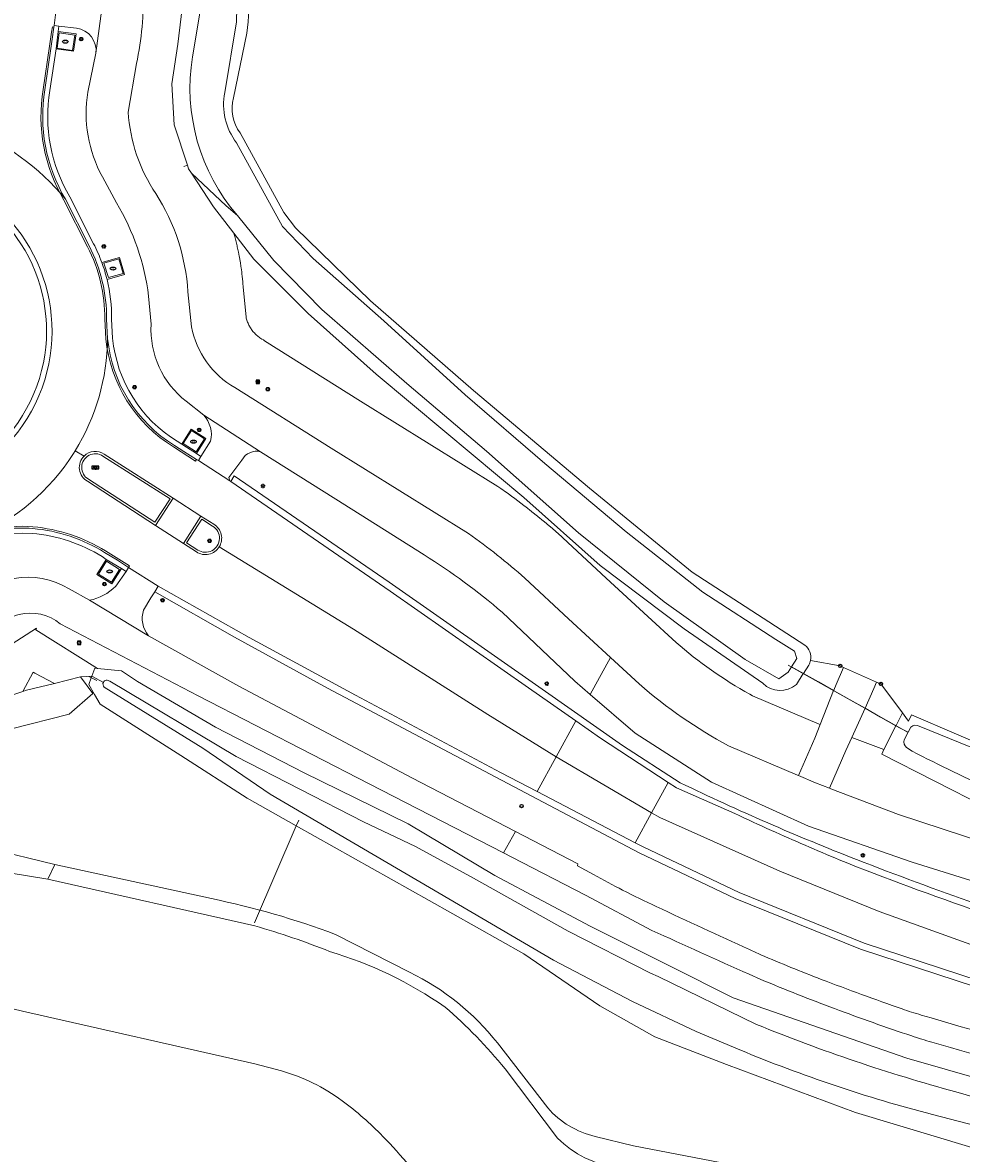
# Model space of a CAD drawing. Header units: metres. Extents: x 149984 to 156489, y 469398 to 478068.
# Tile 686 of 854: x 155307 to 155392, y 471343 to 471445. Entities that reach past the tile are written whole.
import ezdxf
from ezdxf.enums import TextEntityAlignment as Align

# ---------------------------------------------------------------- set-up
doc = ezdxf.new("R2010")
doc.units = ezdxf.units.M
doc.header["$LTSCALE"] = 0.75
for name, color, linetype, lineweight in [('B-WE-GR-GRAS-GV', 252, 'Continuous', 13), ('B-WE-GR-GROENVOORZIENING-GV', 252, 'Continuous', 18), ('B-WE-IE-MEUBILAIR-S', 252, 'Continuous', 25), ('B-WE-IE-MEUBILAIR_WEGMEUBILAIR-GV', 252, 'Continuous', 18), ('B-WE-KW-KUNSTWERK_DUIKER-G', 6, 'Continuous', 18), ('B-WE-OG-TERREIN_BEGROEID-GV', 252, 'Continuous', 18), ('B-WE-OG-TERREIN_ERF-GV', 252, 'Continuous', 18), ('B-WE-OG-TERREIN_OEVER-GV', 252, 'Continuous', 18), ('B-WE-OG-WATER-GV', 252, 'Continuous', 18), ('B-WE-OG-WATER_KANAAL-GV', 252, 'Continuous', 18), ('B-WE-RI-HWA_GOOT_LIJNGOOT-G', 252, 'Continuous', 18), ('B-WE-VH-GESLOTENVERHARDING-GV', 252, 'Continuous', 18), ('B-WE-VH-HALFVERHARDING-GV', 252, 'Continuous', 18), ('B-WE-VH-OPENVERHARDING-GV', 252, 'Continuous', 18)]:
    doc.layers.add(name, color=color, linetype=linetype, lineweight=lineweight)
doc.styles.add('NLCS-ISO', font='NLCS-ISO.ttf')

# ---------------------------------------------------------------- blocks, each defined once
blk = doc.blocks.new('SIE-MEUBILAIR_BORD_INFORMATIE-SO')
h = blk.add_hatch(color=256)
h.dxf.hatch_style = 1
h.paths.add_polyline_path([(0.13, 0.2), (-0.33, 0.2), (-0.33, 0.08), (-0.13, 0.08), (-0.13, -0.65), (0.13, -0.65)])
h = blk.add_hatch(color=256)
h.dxf.hatch_style = 1
edge = h.paths.add_edge_path()
edge.add_arc((0, 0.5), 0.149, 0, 360)
for points in [[(-0.75, -0.75), (0.75, -0.75), (0.75, 0.75), (-0.75, 0.75)], [(0.13, 0.2), (-0.33, 0.2), (-0.33, 0.08), (-0.13, 0.08), (-0.13, -0.65), (0.13, -0.65)]]:
    blk.add_lwpolyline(points, close=True)
blk.add_circle((0, 0.5), 0.149)
blk = doc.blocks.new('SIE-MEUBILAIR_BORD_VERKEER-SO')
blk.add_lwpolyline([(-0.5625, -0.5625), (0.5625, -0.5625), (0.5625, 0.5625), (-0.5625, 0.5625)], close=True)
at = {"style": 'NLCS-ISO'}
blk.add_text('vb', height=0.75, dxfattribs=at).set_placement((0, 0), align=Align.MIDDLE_CENTER)
blk = doc.blocks.new('SIE-MEUBILAIR_BORD_STRAATNAAM-SO')
blk.add_lwpolyline([(-1.62, -0.62), (1.62, -0.62), (1.62, 0.62), (-1.62, 0.62)], close=True)
at = {"style": 'NLCS-ISO'}
blk.add_text('straat', height=0.75, dxfattribs=at).set_placement((0, 0.08), align=Align.MIDDLE_CENTER)
blk = doc.blocks.new('SIE-MEUBILAIR_BORD_WEGWIJZER-SO')
blk.add_lwpolyline([(-0.75, -0.75), (0.75, -0.75), (0.75, 0.75), (-0.75, 0.75)], close=True)
at = {"style": 'NLCS-ISO'}
blk.add_text('ww', height=0.75, dxfattribs=at).set_placement((0, 0.125), align=Align.MIDDLE_CENTER)
blk = doc.blocks.new('SIE-MEUBILAIR_PAAL_LICHTMAST-SO')
for points in [[(-0.62, 0), (-1, 0)], [(-0.71, 0.71), (-0.44, 0.44)], [(0, 1), (0, 0.62)], [(0.44, 0.44), (0.71, 0.71)], [(1, 0), (0.62, 0)], [(-0.71, -0.71), (-0.44, -0.44)], [(0, -0.62), (0, -1)], [(0.44, -0.44), (0.71, -0.71)]]:
    blk.add_lwpolyline(points)
blk.add_circle((0, 0), 0.5)
blk = doc.blocks.new('SIE-MEUBILAIR_PAAL_HECTOMETER-SO')
blk.add_circle((0, 0), 0.75)
at = {"style": 'NLCS-ISO'}
blk.add_text('hm', height=0.75, dxfattribs=at).set_placement((0.16, 0.07), align=Align.MIDDLE_CENTER)
blk = doc.blocks.new('SIE-MEUBILAIR_PAAL_VERKEERSBORD-SO')
blk.add_circle((0, 0), 0.75)
at = {"style": 'NLCS-ISO'}
blk.add_text('vb', height=0.75, dxfattribs=at).set_placement((0, 0.07), align=Align.MIDDLE_CENTER)
blk = doc.blocks.new('SIE-MEUBILAIR_PAAL-SO')
blk.add_circle((0, 0), 0.75)
blk = doc.blocks.new('SIE-MEUBILAIR_PUT_KOLK-SO')
blk.add_ellipse((0, 0), major_axis=(1.25, 0), ratio=0.54)
at = {"style": 'NLCS-ISO'}
blk.add_text('klk', height=0.75, dxfattribs=at).set_placement((0.03, 0), align=Align.MIDDLE_CENTER)

msp = doc.modelspace()

# ---------------------------------------------------------------- linework, layer by layer
at = {"layer": 'B-WE-GR-GRAS-GV'}
for points in [[(155326.779, 471452.013, -0.0884417), (155327.221, 471443.734)], [(155326.003, 471437.911, 0.2341022), (155326.613, 471434.749)], [(155377.509, 471388.579, -0.2921538), (155378.036, 471387.194)]]:
    msp.add_lwpolyline(points, format="xyb", dxfattribs=at)
at = {"layer": 'B-WE-GR-GRAS-GV', "flags": 128}
for points in [[(155327.221, 471443.734), (155326.003, 471437.911)], [(155326.613, 471434.749), (155330.54, 471427.586), (155331.587, 471426.181), (155338.346, 471419.604), (155347.658, 471411.522), (155358.104, 471402.73), (155367.362, 471395.154), (155377.509, 471388.579)], [(155378.036, 471387.194), (155380.717, 471386.702), (155381.016, 471386.569), (155383.997, 471385.246), (155384.385, 471385.074), (155386.331, 471382.46), (155386.639, 471382.046), (155386.883, 471381.718), (155387.136, 471382.279), (155395.271, 471378.808), (155403.842, 471375.46), (155412.446, 471373.046), (155422.56, 471371.167), (155441.331, 471367.722), (155442.404, 471367.615), (155461.336, 471364.328), (155477.479, 471361.291), (155477.95, 471361.202), (155478.134, 471362.356), (155481.652, 471361.63), (155481.969, 471361.593), (155485.093, 471360.971)]]:
    msp.add_lwpolyline(points, dxfattribs=at)
at = {"layer": 'B-WE-GR-GROENVOORZIENING-GV'}
for points in [[(155317.818, 471447.651, -0.0668337), (155317.256, 471440.997)], [(155313.605, 471441.93, 0.4070457), (155311.853, 471444.185)], [(155309.004, 471438.643, 0.1783337), (155310.859, 471428.767)], [(155314.188, 471430.781, -0.1672736), (155312.872, 471438.433)], [(155316.512, 471436.623, 0.1330641), (155319.002, 471429.274)], [(155319.002, 471429.274, -0.1275619), (155321.894, 471420.431)], [(155318.353, 471420.036, 0.1039275), (155315.45, 471428.453)], [(155312.984, 471424.555, -0.1231213), (155314.556, 471417.959)], [(155321.74, 471410.55, -0.245809), (155318.572, 471417.499)], [(155322.209, 471417.268, 0.2169267), (155326.139, 471411.784)], [(155314.658, 471416.208, 0.236804), (155320.689, 471406.576)], [(155323.945, 471406.965, 0.2443823), (155323.33, 471409.293)], [(155328.449, 471406.008, 0.343156), (155326.756, 471405.253)], [(155307.906, 471399.084, 0.1189445), (155302.702, 471398.293)], [(155314.383, 471396.926, 0.1173283), (155307.906, 471399.084)], [(155347.191, 471398.637, -0.0263044), (155352.285, 471394.607)], [(155350.242, 471391.535, 0.0378248), (155343.198, 471396.701)], [(155301.853, 471392.019, -0.3744828), (155311.197, 471393.64)], [(155313.019, 471392.614, 0.1483423), (155315.386, 471393.873)], [(155317.896, 471391.736, 0.2543857), (155318.334, 471389.417)], [(155310.39, 471390.488, 0.4976418), (155303.745, 471388.877)], [(155378.036, 471387.194, -0.0819636), (155377.878, 471386.78)], [(155362.595, 471385.073, 0.0564334), (155370.633, 471379.499)], [(155376.759, 471385.015, -0.3941834), (155373.735, 471385.131)], [(155366.294, 471376.162, 0.019412), (155382.197, 471369.242)], [(155382.197, 471369.242, 0.0093476), (155392.992, 471365.257)], [(155358.478, 471367.881, 0.0080027), (155361.097, 471366.483)], [(155361.097, 471366.483, 0.0094856), (155364.128, 471365.003)], [(155364.128, 471365.003, 0.0006793), (155372.526, 471361.119)], [(155372.489, 471358.898, -0.0006544), (155363.727, 471362.854)], [(155372.526, 471361.119, 0.0050687), (155373.569, 471360.654)], [(155373.569, 471360.654, 0.0105548), (155378.995, 471358.443)], [(155380.21, 471355.802, -0.0094369), (155373.568, 471358.431)], [(155378.995, 471358.443, 0.0078473), (155386.307, 471355.772)], [(155387.164, 471353.34, -0.0091735), (155380.21, 471355.802)], [(155386.307, 471355.772, 0.0118863), (155388.004, 471355.228)], [(155388.004, 471355.228, 0.0013897), (155402.432, 471351.036)], [(155388.972, 471352.777, -0.010522), (155387.164, 471353.34)], [(155402.358, 471348.947, -0.0013615), (155388.972, 471352.777)]]:
    msp.add_lwpolyline(points, format="xyb", dxfattribs=at)
at = {"layer": 'B-WE-GR-GROENVOORZIENING-GV', "flags": 128}
for points in [[(155370.633, 471379.499), (155376.853, 471376.856), (155376.944, 471376.818), (155378.426, 471380.179), (155378.912, 471381.414), (155378.886, 471381.425), (155378.802, 471381.46), (155372.815, 471384.004), (155372.554, 471384.146), (155372.107, 471384.399), (155371.67, 471384.652), (155371.231, 471384.916), (155370.799, 471385.183), (155370.359, 471385.462), (155369.943, 471385.735), (155369.515, 471386.024), (155369.095, 471386.315), (155368.681, 471386.61), (155368.272, 471386.91), (155367.86, 471387.221), (155367.459, 471387.531), (155367.065, 471387.846), (155366.661, 471388.176), (155366.274, 471388.502), (155365.922, 471388.806), (155363.37, 471391.146), (155359.6, 471394.603), (155355.704, 471398.255), (155355.569, 471398.377), (155355.079, 471398.804), (155355.04, 471398.837), (155354.545, 471399.259), (155354.509, 471399.29), (155354.005, 471399.71), (155353.965, 471399.744), (155353.462, 471400.155), (155353.421, 471400.187), (155352.914, 471400.593), (155352.872, 471400.626), (155352.361, 471401.027), (155352.319, 471401.059), (155351.803, 471401.454), (155351.761, 471401.486), (155351.241, 471401.876), (155351.199, 471401.907), (155350.675, 471402.291), (155350.632, 471402.321), (155350.104, 471402.7), (155349.828, 471402.885), (155337.445, 471410.572), (155328.803, 471416.014), (155328.697, 471416.079), (155328.55, 471416.167), (155328.465, 471416.221), (155328.391, 471416.272), (155328.311, 471416.33), (155328.236, 471416.388), (155328.159, 471416.451), (155328.091, 471416.511), (155328.019, 471416.578), (155327.951, 471416.645), (155327.885, 471416.716), (155327.821, 471416.787), (155327.761, 471416.859), (155327.699, 471416.937), (155327.643, 471417.013), (155327.589, 471417.091), (155327.536, 471417.172), (155327.488, 471417.251), (155327.44, 471417.337), (155327.394, 471417.423), (155327.353, 471417.508), (155327.314, 471417.595), (155327.277, 471417.684), (155327.242, 471417.775), (155327.212, 471417.862), (155327.183, 471417.955), (155327.151, 471418.048), (155327.136, 471418.14), (155326.876, 471420.858), (155326.853, 471421.168), (155326.845, 471421.271), (155326.81, 471421.645), (155326.8, 471421.744), (155326.757, 471422.118), (155326.745, 471422.22), (155326.694, 471422.593), (155326.68, 471422.692), (155326.623, 471423.064), (155326.606, 471423.164), (155326.541, 471423.536), (155326.522, 471423.636), (155326.449, 471424.005), (155326.429, 471424.103), (155326.349, 471424.471), (155326.326, 471424.569), (155326.239, 471424.935), (155326.214, 471425.035), (155326.119, 471425.399), (155326.093, 471425.496), (155326.031, 471425.714), (155324.211, 471428.086), (155322.223, 471431.12), (155321.962, 471431.519), (155321.861, 471431.824), (155320.641, 471435.484), (155320.432, 471439.167), (155320.978, 471442.75), (155321.495, 471447.004)], [(155311.853, 471444.185), (155310.268, 471444.376), (155310.264, 471444.376), (155309.835, 471444.418), (155309.813, 471444.29), (155309.662, 471443.209), (155309.573, 471442.553), (155309.004, 471438.643)], [(155312.872, 471438.433), (155313.605, 471441.93)], [(155317.256, 471440.997), (155316.512, 471436.623)], [(155315.45, 471428.453), (155314.188, 471430.781)], [(155310.859, 471428.767), (155312.984, 471424.555)], [(155373.735, 471385.131), (155366.644, 471390.032), (155359.064, 471395.754), (155352.178, 471401.885), (155345.069, 471407.829), (155338.855, 471413.01), (155332.733, 471418.46), (155327.826, 471423.374), (155326.031, 471425.714), (155326.093, 471425.496), (155326.119, 471425.399), (155326.214, 471425.035), (155326.239, 471424.935), (155326.326, 471424.569), (155326.349, 471424.471), (155326.429, 471424.103), (155326.449, 471424.005), (155326.522, 471423.636), (155326.541, 471423.536), (155326.606, 471423.164), (155326.623, 471423.064), (155326.68, 471422.692), (155326.694, 471422.593), (155326.745, 471422.22), (155326.757, 471422.118), (155326.8, 471421.744), (155326.81, 471421.645), (155326.845, 471421.271), (155326.853, 471421.168), (155326.876, 471420.858), (155327.136, 471418.14), (155327.151, 471418.048), (155327.183, 471417.955), (155327.212, 471417.862), (155327.242, 471417.775), (155327.277, 471417.684), (155327.314, 471417.595), (155327.353, 471417.508), (155327.394, 471417.423), (155327.44, 471417.337), (155327.488, 471417.251), (155327.536, 471417.172), (155327.589, 471417.091), (155327.643, 471417.013), (155327.699, 471416.937), (155327.761, 471416.859), (155327.821, 471416.787), (155327.885, 471416.716), (155327.951, 471416.645), (155328.019, 471416.578), (155328.091, 471416.511), (155328.159, 471416.451), (155328.236, 471416.388), (155328.311, 471416.33), (155328.391, 471416.272), (155328.465, 471416.221), (155328.55, 471416.167), (155328.697, 471416.079), (155328.803, 471416.014), (155337.445, 471410.572), (155349.828, 471402.885), (155350.104, 471402.7), (155350.632, 471402.321), (155350.675, 471402.291), (155351.199, 471401.907), (155351.241, 471401.876), (155351.761, 471401.486), (155351.803, 471401.454), (155352.319, 471401.059), (155352.361, 471401.027), (155352.872, 471400.626), (155352.914, 471400.593), (155353.421, 471400.187), (155353.462, 471400.155), (155353.965, 471399.744), (155354.005, 471399.71), (155354.509, 471399.29), (155354.545, 471399.259), (155355.04, 471398.837), (155355.079, 471398.804), (155355.569, 471398.377), (155355.704, 471398.255), (155359.6, 471394.603), (155363.37, 471391.146), (155365.922, 471388.806), (155366.274, 471388.502), (155366.661, 471388.176), (155367.065, 471387.846), (155367.459, 471387.531), (155367.86, 471387.221), (155368.272, 471386.91), (155368.681, 471386.61), (155369.095, 471386.315), (155369.515, 471386.024), (155369.943, 471385.735), (155370.359, 471385.462), (155370.799, 471385.183), (155371.231, 471384.916), (155371.67, 471384.652), (155372.107, 471384.399), (155372.554, 471384.146), (155372.815, 471384.004)], [(155321.894, 471420.431), (155322.209, 471417.268)], [(155318.572, 471417.499), (155318.353, 471420.036)], [(155314.556, 471417.959), (155314.658, 471416.208)], [(155326.139, 471411.784), (155334.802, 471406.328), (155347.191, 471398.637)], [(155323.33, 471409.293), (155321.74, 471410.55)], [(155320.689, 471406.576), (155321.513, 471406.032), (155322.682, 471405.31), (155322.839, 471405.22), (155323.067, 471405.581), (155323.945, 471406.965)], [(155343.198, 471396.701), (155335.228, 471401.736), (155328.449, 471406.008)], [(155326.756, 471405.253), (155325.575, 471403.677), (155325.668, 471403.374), (155325.753, 471403.315), (155326.077, 471403.836), (155340.051, 471394.255), (155353.829, 471384.594), (155361.078, 471379.52), (155366.294, 471376.162)], [(155315.386, 471393.873), (155316.315, 471395.224), (155316.544, 471395.581), (155315.536, 471396.219), (155314.383, 471396.926)], [(155352.285, 471394.607), (155356.198, 471390.939), (155359.991, 471387.461), (155362.595, 471385.073)], [(155311.197, 471393.64), (155313.019, 471392.614)], [(155419.898, 471347.434), (155437.246, 471344.44), (155436.024, 471347.561), (155429.719, 471348.752), (155410.839, 471352.772), (155398.04, 471356.085), (155382.54, 471361.16), (155371.245, 471365.73), (155362.594, 471369.853), (155349.655, 471376.661), (155334.477, 471384.702), (155326.083, 471389.292), (155318.925, 471393.371), (155318.54, 471392.834), (155317.896, 471391.736)], [(155477.786, 471349.885), (155477.845, 471350.01), (155477.798, 471350.018), (155464.041, 471352.402), (155458.859, 471353.301), (155446.183, 471355.501), (155427.802, 471358.821), (155417.517, 471360.892), (155406.542, 471363.396), (155396.72, 471366.043), (155387.208, 471369.011), (155377.855, 471372.262), (155369.118, 471376.206), (155362.213, 471380.629), (155358.169, 471384.126), (155356.784, 471385.324), (155350.242, 471391.535)], [(155303.745, 471388.877), (155302.37, 471386.355), (155308.241, 471390.098), (155308.175, 471389.961), (155313.747, 471386.478), (155315.92, 471386.244), (155317.335, 471385.289), (155324.394, 471381.174), (155332.388, 471377.05), (155341.756, 471372.451), (155349.582, 471367.803), (155358.16, 471363.25), (155365.388, 471359.632), (155371.062, 471356.791), (155386.724, 471351.33), (155400.536, 471347.365), (155419.982, 471343.339), (155434.13, 471340.844)], [(155363.727, 471362.854), (155357.753, 471366.017), (155351.098, 471369.472), (155350.364, 471369.848), (155338.235, 471376.068), (155322.806, 471384.007), (155310.39, 471390.488)], [(155318.334, 471389.417), (155326.488, 471384.868), (155342.081, 471376.62), (155351.421, 471371.782), (155357.044, 471368.87), (155357.037, 471368.662), (155358.478, 471367.881)], [(155377.878, 471386.78), (155377.39, 471386.011), (155378.759, 471385.251), (155380.12, 471384.48), (155380.132, 471384.511), (155380.349, 471385.016), (155381.016, 471386.569), (155380.717, 471386.702), (155378.036, 471387.194)], [(155372.815, 471384.004), (155378.802, 471381.46), (155378.886, 471381.425), (155378.912, 471381.414), (155380.12, 471384.48), (155378.759, 471385.251), (155377.39, 471386.011), (155377.385, 471386.003), (155376.759, 471385.015)], [(155393.895, 471373.949), (155384.458, 471378.756), (155384.658, 471379.152), (155381.771, 471380.258), (155381.23, 471379.06), (155379.761, 471375.674), (155379.881, 471375.628), (155385.96, 471373.301), (155395.777, 471370.09)], [(155373.568, 471358.431), (155372.489, 471358.898)]]:
    msp.add_lwpolyline(points, dxfattribs=at)
for points in [[(155311.684, 471443.566), (155311.478, 471442.173), (155310.093, 471442.395), (155310.294, 471443.773)], [(155314.326, 471423.008), (155315.653, 471423.393), (155316.055, 471422.058), (155314.735, 471421.699)], [(155321.464, 471406.75), (155322.223, 471407.923), (155323.389, 471407.163), (155322.634, 471405.99)], [(155313.832, 471394.979), (155314.544, 471396.146), (155315.74, 471395.402), (155315.015, 471394.248)], [(155308.077, 471386.056), (155309.855, 471385.127), (155312.221, 471385.713), (155313.23, 471385.76), (155313.505, 471386.504), (155313.747, 471386.478), (155308.175, 471389.961), (155308.241, 471390.098), (155302.37, 471386.355), (155299.495, 471381.081), (155299.677, 471381.254), (155301.219, 471382.513), (155306.995, 471384.393), (155307.942, 471386.13)], [(155299.037, 471380.254), (155299.989, 471379.867), (155300.567, 471379.632), (155300.768, 471379.697), (155311.201, 471382.34), (155313.32, 471384.211), (155312.221, 471385.713), (155309.855, 471385.127), (155307.326, 471384.501), (155306.995, 471384.393), (155301.219, 471382.513), (155299.677, 471381.254), (155299.495, 471381.081), (155299.104, 471380.365)], [(155307.326, 471384.501), (155309.855, 471385.127), (155308.077, 471386.056), (155307.942, 471386.13), (155306.995, 471384.393)], [(155386.331, 471382.46), (155384.385, 471385.074), (155383.997, 471385.246), (155383.742, 471384.667), (155382.963, 471382.9), (155382.952, 471382.876), (155384.347, 471382.086), (155385.743, 471381.296), (155385.751, 471381.313)], [(155382.952, 471382.876), (155381.771, 471380.258), (155384.658, 471379.152), (155385.743, 471381.296), (155384.347, 471382.086)]]:
    msp.add_lwpolyline(points, close=True, dxfattribs=at)
at = {"layer": 'B-WE-IE-MEUBILAIR_WEGMEUBILAIR-GV', "flags": 128}
for points in [[(155310.205, 471443.887), (155310.264, 471444.376), (155309.835, 471444.418), (155309.813, 471444.29), (155309.662, 471443.209), (155309.573, 471442.553), (155309.004, 471438.643)], [(155309.452, 471438.572), (155310.017, 471442.316), (155310.205, 471443.887)], [(155310.859, 471428.767), (155312.984, 471424.555)], [(155313.388, 471424.761), (155311.257, 471428.986)], [(155314.602, 471421.524), (155316.177, 471421.973), (155315.738, 471423.503), (155314.132, 471423.072)], [(155314.556, 471417.959), (155314.658, 471416.208)], [(155315.11, 471416.243), (155315.01, 471417.969)], [(155320.689, 471406.576), (155321.513, 471406.032), (155322.682, 471405.31), (155322.839, 471405.22), (155323.067, 471405.581), (155322.667, 471405.836), (155321.768, 471406.411), (155321.334, 471406.696), (155320.932, 471406.96)], [(155314.235, 471405.621), (155320.285, 471401.767), (155318.911, 471399.661), (155312.939, 471403.52)], [(155318.973, 471399.368), (155320.58, 471401.831), (155314.351, 471405.799)], [(155312.828, 471403.338), (155318.973, 471399.368)], [(155323.074, 471400.204), (155321.491, 471397.738), (155322.669, 471396.97)], [(155322.781, 471397.143), (155321.775, 471397.799), (155323.136, 471399.919), (155324.118, 471399.293)], [(155324.226, 471399.468), (155323.074, 471400.204)], [(155314.152, 471396.551), (155314.518, 471396.285), (155315.893, 471395.473), (155316.315, 471395.224), (155316.544, 471395.581), (155315.536, 471396.219), (155314.383, 471396.926)]]:
    msp.add_lwpolyline(points, dxfattribs=at)
for points in [[(155310.017, 471442.316), (155311.564, 471442.101), (155311.808, 471443.666), (155310.205, 471443.887)], [(155311.684, 471443.566), (155311.478, 471442.173), (155310.093, 471442.395), (155310.294, 471443.773)], [(155314.326, 471423.008), (155315.653, 471423.393), (155316.055, 471422.058), (155314.735, 471421.699)], [(155321.334, 471406.696), (155321.768, 471406.411), (155322.667, 471405.836), (155323.525, 471407.193), (155322.195, 471408.045)], [(155321.464, 471406.75), (155322.223, 471407.923), (155323.389, 471407.163), (155322.634, 471405.99)], [(155315.893, 471395.473), (155314.518, 471396.285), (155313.668, 471394.931), (155315.044, 471394.102)], [(155315.74, 471395.402), (155315.015, 471394.248), (155313.832, 471394.979), (155314.544, 471396.146)]]:
    msp.add_lwpolyline(points, close=True, dxfattribs=at)
at = {"layer": 'B-WE-IE-MEUBILAIR_WEGMEUBILAIR-GV'}
for points in [[(155309.004, 471438.643, 0.1783337), (155310.859, 471428.767)], [(155311.257, 471428.986, -0.1786877), (155309.452, 471438.572)], [(155308.142, 471410.348, 0.9934791), (155281.184, 471423.602)], [(155281.63, 471423.39, -0.9931035), (155307.698, 471410.564)], [(155312.984, 471424.555, -0.1231213), (155314.556, 471417.959)], [(155314.132, 471423.072, 0.0322366), (155313.388, 471424.761)], [(155281.095, 471423.394, 0.995606), (155308.142, 471410.348)], [(155307.698, 471410.564, -0.9971505), (155281.56, 471423.223)], [(155314.132, 471423.072, -0.0281797), (155314.602, 471421.524)], [(155314.602, 471421.524, 0.0281797), (155314.132, 471423.072)], [(155315.01, 471417.969, 0.062432), (155314.602, 471421.524)], [(155314.658, 471416.208, 0.236804), (155320.689, 471406.576)], [(155320.932, 471406.96, -0.2368004), (155315.11, 471416.243)], [(155312.939, 471403.52, -1.0354286), (155314.235, 471405.621)], [(155314.351, 471405.799, 0.3573296), (155312.526, 471405.615)], [(155312.526, 471405.615, 0.4941001), (155312.828, 471403.338)], [(155307.906, 471399.084, 0.1189445), (155302.702, 471398.293)], [(155314.383, 471396.926, 0.1173283), (155307.906, 471399.084)], [(155324.118, 471399.293, -1.0189663), (155322.781, 471397.143)], [(155324.719, 471397.427, 0.4189656), (155324.226, 471399.468)], [(155297.008, 471392.426, -0.3060281), (155307.868, 471398.645)], [(155307.868, 471398.645, -0.1171584), (155314.152, 471396.551)], [(155322.669, 471396.97, 0.4200062), (155324.719, 471397.427)]]:
    msp.add_lwpolyline(points, format="xyb", dxfattribs=at)
at = {"layer": 'B-WE-KW-KUNSTWERK_DUIKER-G', "flags": 128}
for points in [[(155321.861, 471431.824), (155321.541, 471431.73)], [(155376.026, 471386.768), (155386.826, 471380.686)], [(155313.695, 471385.381), (155312.973, 471385.73)], [(155327.907, 471363.532), (155331.663, 471372.291)], [(155331.663, 471372.291), (155331.882, 471372.803)]]:
    msp.add_lwpolyline(points, dxfattribs=at)
at = {"layer": 'B-WE-OG-TERREIN_BEGROEID-GV', "flags": 128}
for points in [[(155395.969, 471342.275), (155382.083, 471346.45), (155370.456, 471350.767), (155363.993, 471353.271), (155359.028, 471356.045), (155352.178, 471360.736), (155343.649, 471365.539), (155335.094, 471370.369), (155331.663, 471372.291), (155327.252, 471374.762), (155321.254, 471378.621), (155313.982, 471383.257), (155313.468, 471384.136), (155312.955, 471385.015), (155313.182, 471385.629), (155313.23, 471385.76), (155312.221, 471385.713), (155313.32, 471384.211), (155311.201, 471382.34), (155300.768, 471379.697)], [(155294.883, 471371.701), (155294.82, 471371.05), (155295.295, 471370.998), (155298.264, 471371.018), (155303.929, 471370.234), (155309.89, 471368.798), (155324.011, 471365.717)], [(155335.198, 471362.492), (155341.882, 471359.087)], [(155349.811, 471352.717), (155354.341, 471346.854)], [(155358.628, 471344.291), (155362.065, 471343.44), (155377.543, 471340.464), (155393.382, 471337.65), (155405.51, 471335.274)]]:
    msp.add_lwpolyline(points, dxfattribs=at)
at = {"layer": 'B-WE-OG-TERREIN_BEGROEID-GV'}
for points in [[(155324.011, 471365.717, -0.0402429), (155335.198, 471362.492)], [(155341.882, 471359.087, -0.1118762), (155349.811, 471352.717)], [(155354.341, 471346.854, 0.1584272), (155358.628, 471344.291)]]:
    msp.add_lwpolyline(points, format="xyb", dxfattribs=at)
at = {"layer": 'B-WE-OG-TERREIN_ERF-GV', "flags": 128}
msp.add_lwpolyline([(155330.335, 471350.196), (155327.919, 471350.812), (155306.984, 471355.587), (155302.946, 471356.541), (155296.827, 471354.364), (155295.532, 471354.379)], dxfattribs=at)
at = {"layer": 'B-WE-OG-TERREIN_ERF-GV'}
for points in [[(155335.795, 471347.504, 0.090508), (155330.335, 471350.196)], [(155339.473, 471344.286, 0.040308), (155335.795, 471347.504)], [(155344.063, 471338.744, 0.0400697), (155339.473, 471344.286)]]:
    msp.add_lwpolyline(points, format="xyb", dxfattribs=at)
at = {"layer": 'B-WE-OG-TERREIN_OEVER-GV', "flags": 128}
for points in [[(155322.304, 471441.606), (155323.133, 471446.439), (155322.865, 471450.663), (155321.507, 471455.946), (155318.546, 471465.052), (155317.75, 471467.818), (155317.907, 471468.585), (155318.697, 471468.994), (155319.64, 471469.483), (155320.947, 471467.726), (155323.279, 471460.935), (155325.514, 471452.924), (155326.352, 471448.722), (155326.274, 471444.749), (155325.229, 471438.388)], [(155316.307, 471467.582), (155317.445, 471463.828), (155319.561, 471457.095), (155320.975, 471451.677), (155321.495, 471447.004), (155320.978, 471442.75), (155320.432, 471439.167), (155320.641, 471435.484), (155321.861, 471431.824), (155321.962, 471431.519), (155322.223, 471431.12), (155325.34, 471428.18), (155326.362, 471427.308)], [(155326.003, 471437.911), (155327.221, 471443.734)], [(155377.509, 471388.579), (155367.362, 471395.154), (155358.104, 471402.73), (155347.658, 471411.522), (155338.346, 471419.604), (155331.587, 471426.181), (155330.54, 471427.586), (155326.613, 471434.749)], [(155326.274, 471433.86), (155330.434, 471426.322), (155333.18, 471423.414), (155339.57, 471417.809), (155346.91, 471411.125), (155354.065, 471404.951), (155361.401, 471398.795), (155368.329, 471393.349), (155374.898, 471389.065), (155376.579, 471388.016), (155376.799, 471387.362), (155376.312, 471386.609), (155377.39, 471386.011), (155377.878, 471386.78)], [(155364.838, 471392.488), (155357.129, 471398.689), (155348.83, 471406.068), (155341.626, 471412.17), (155333.973, 471418.831), (155329.646, 471423.258), (155326.362, 471427.308), (155325.34, 471428.18), (155322.223, 471431.12), (155324.211, 471428.086), (155326.031, 471425.714), (155327.826, 471423.374), (155332.733, 471418.46), (155338.855, 471413.01), (155345.069, 471407.829), (155352.178, 471401.885), (155359.064, 471395.754), (155366.644, 471390.032), (155373.735, 471385.131)], [(155376.759, 471385.015), (155377.385, 471386.003), (155377.39, 471386.011), (155376.312, 471386.609), (155376.311, 471386.608), (155376.013, 471386.147), (155375.169, 471385.547), (155372.137, 471387.288), (155364.838, 471392.488)], [(155434.13, 471340.844), (155419.982, 471343.339), (155400.536, 471347.365), (155386.724, 471351.33), (155371.062, 471356.791), (155365.388, 471359.632), (155358.16, 471363.25), (155349.582, 471367.803), (155341.756, 471372.451), (155332.388, 471377.05), (155324.394, 471381.174), (155317.335, 471385.289), (155315.92, 471386.244), (155313.747, 471386.478), (155313.505, 471386.504), (155313.23, 471385.76), (155314.277, 471385.217)], [(155314.277, 471385.217), (155313.23, 471385.76), (155313.182, 471385.629), (155312.955, 471385.015), (155313.468, 471384.136), (155313.982, 471383.257), (155321.254, 471378.621), (155327.252, 471374.762), (155331.663, 471372.291), (155335.094, 471370.369), (155343.649, 471365.539), (155352.178, 471360.736), (155359.028, 471356.045), (155363.993, 471353.271), (155370.456, 471350.767), (155382.083, 471346.45), (155395.969, 471342.275), (155400.937, 471341.212), (155403.422, 471340.688), (155405.909, 471340.17), (155410.886, 471339.149), (155421.735, 471337.183), (155432.589, 471335.243), (155434.126, 471334.971)], [(155371.663, 471352.088), (155367.711, 471353.74), (155361.989, 471356.451), (155355.491, 471359.833), (155354.867, 471360.18), (155339.83, 471368.966), (155329.309, 471375.144), (155323.232, 471379.277), (155314.353, 471384.778)], [(155314.84, 471385.313), (155326.237, 471378.525), (155337.737, 471372.643), (155342.428, 471370.41), (155347.632, 471367.552), (155356.182, 471362.796), (155363.6, 471359.006), (155364.284, 471358.705), (155373.172, 471354.371)], [(155477.067, 471360.482), (155476.966, 471359.905), (155476.94, 471359.754), (155477.698, 471359.626), (155477.716, 471359.739), (155477.723, 471359.78), (155477.95, 471361.202), (155477.479, 471361.291), (155461.336, 471364.328), (155442.404, 471367.615), (155441.331, 471367.722), (155422.56, 471371.167), (155412.446, 471373.046), (155403.842, 471375.46), (155395.271, 471378.808), (155387.136, 471382.279), (155386.883, 471381.718), (155386.639, 471382.046), (155386.331, 471382.46), (155385.751, 471381.313), (155385.743, 471381.296), (155386.111, 471381.088), (155386.847, 471380.716), (155387.086, 471381.176)], [(155386.494, 471380.036), (155386.847, 471380.716), (155386.111, 471381.088), (155385.743, 471381.296), (155384.658, 471379.152), (155384.458, 471378.756), (155393.895, 471373.949), (155404.706, 471369.981), (155415.08, 471367.282), (155427.024, 471365.101), (155441.735, 471363.004)], [(155387.838, 471381.259), (155397.145, 471377.488)], [(155387.205, 471379.004), (155386.694, 471379.336)], [(155324.011, 471365.717), (155309.89, 471368.798), (155309.269, 471367.472), (155327.937, 471363.259)], [(155341.882, 471359.087), (155335.198, 471362.492)], [(155354.341, 471346.854), (155349.811, 471352.717)], [(155350.491, 471350.382), (155355.231, 471344.128)], [(155391.148, 471348.303), (155401.313, 471345.364), (155410.141, 471343.616), (155418.486, 471342.102)], [(155432.385, 471337.224), (155424.636, 471338.463), (155408.053, 471341.45), (155398.408, 471343.837), (155389.038, 471346.253)], [(155405.51, 471335.274), (155393.382, 471337.65), (155377.543, 471340.464), (155362.065, 471343.44), (155358.628, 471344.291)]]:
    msp.add_lwpolyline(points, dxfattribs=at)
at = {"layer": 'B-WE-OG-TERREIN_OEVER-GV'}
for points in [[(155327.221, 471443.734, 0.0884417), (155326.779, 471452.013)], [(155326.362, 471427.308, -0.2222695), (155322.304, 471441.606)], [(155325.229, 471438.388, 0.2184067), (155326.274, 471433.86)], [(155326.613, 471434.749, -0.2341022), (155326.003, 471437.911)], [(155378.036, 471387.194, 0.2921538), (155377.509, 471388.579)], [(155377.878, 471386.78, 0.0819636), (155378.036, 471387.194)], [(155314.353, 471384.778, -0.3465047), (155314.277, 471385.217)], [(155314.277, 471385.217, -0.4889454), (155314.84, 471385.313)], [(155373.735, 471385.131, 0.3941834), (155376.759, 471385.015)], [(155387.086, 471381.176, -0.3557213), (155387.838, 471381.259)], [(155386.694, 471379.336, -0.3), (155386.494, 471380.036)], [(155394.672, 471375.393, -0.0124633), (155387.205, 471379.004)], [(155335.198, 471362.492, 0.0402429), (155324.011, 471365.717)], [(155327.937, 471363.259, -0.0261217), (155334.671, 471360.957)], [(155334.671, 471360.957, -0.0800706), (155345.077, 471355.942)], [(155349.811, 471352.717, 0.1118762), (155341.882, 471359.087)], [(155345.077, 471355.942, -0.0433821), (155350.491, 471350.382)], [(155373.172, 471354.371, 0.0304348), (155391.148, 471348.303)], [(155389.038, 471346.253, -0.0351282), (155371.663, 471352.088)], [(155358.628, 471344.291, -0.1584272), (155354.341, 471346.854)], [(155355.231, 471344.128, 0.1587268), (155360.596, 471341.445)]]:
    msp.add_lwpolyline(points, format="xyb", dxfattribs=at)
at = {"layer": 'B-WE-OG-TERREIN_OEVER-GV', "flags": 128}
msp.add_lwpolyline([(155309.89, 471368.798), (155303.929, 471370.234), (155298.264, 471371.018), (155295.295, 471370.998), (155295.235, 471370.242), (155298.871, 471369.673), (155298.788, 471369.201), (155309.269, 471367.472)], close=True, dxfattribs=at)
at = {"layer": 'B-WE-OG-WATER-GV', "flags": 128}
for points in [[(155325.229, 471438.388), (155326.274, 471444.749), (155326.352, 471448.722), (155325.514, 471452.924), (155323.279, 471460.935), (155320.947, 471467.726), (155319.64, 471469.483), (155318.697, 471468.994), (155317.907, 471468.585), (155317.75, 471467.818), (155318.546, 471465.052), (155321.507, 471455.946), (155322.865, 471450.663), (155323.133, 471446.439), (155322.304, 471441.606)], [(155326.362, 471427.308), (155329.646, 471423.258), (155333.973, 471418.831), (155341.626, 471412.17), (155348.83, 471406.068), (155357.129, 471398.689), (155364.838, 471392.488), (155372.137, 471387.288), (155375.169, 471385.547), (155376.013, 471386.147), (155376.311, 471386.608), (155376.312, 471386.609), (155376.799, 471387.362), (155376.579, 471388.016), (155374.898, 471389.065), (155368.329, 471393.349), (155361.401, 471398.795), (155354.065, 471404.951), (155346.91, 471411.125), (155339.57, 471417.809), (155333.18, 471423.414), (155330.434, 471426.322), (155326.274, 471433.86)], [(155314.353, 471384.778), (155323.232, 471379.277), (155329.309, 471375.144), (155339.83, 471368.966), (155354.867, 471360.18), (155355.491, 471359.833), (155361.989, 471356.451), (155367.711, 471353.74), (155371.663, 471352.088)], [(155373.172, 471354.371), (155364.284, 471358.705), (155363.6, 471359.006), (155356.182, 471362.796), (155347.632, 471367.552), (155342.428, 471370.41), (155337.737, 471372.643), (155326.237, 471378.525), (155314.84, 471385.313)], [(155387.086, 471381.176), (155386.847, 471380.716), (155386.494, 471380.036)], [(155397.145, 471377.488), (155387.838, 471381.259)], [(155386.694, 471379.336), (155387.205, 471379.004)], [(155433.121, 471339.307), (155418.486, 471342.102), (155410.141, 471343.616), (155401.313, 471345.364), (155391.148, 471348.303)], [(155389.038, 471346.253), (155398.408, 471343.837), (155408.053, 471341.45), (155424.636, 471338.463), (155432.385, 471337.224)]]:
    msp.add_lwpolyline(points, dxfattribs=at)
at = {"layer": 'B-WE-OG-WATER-GV'}
for points in [[(155322.304, 471441.606, 0.2222695), (155326.362, 471427.308)], [(155326.274, 471433.86, -0.2184067), (155325.229, 471438.388)], [(155314.277, 471385.217, 0.3465047), (155314.353, 471384.778)], [(155314.84, 471385.313, 0.4889454), (155314.277, 471385.217)], [(155387.838, 471381.259, 0.3557213), (155387.086, 471381.176)], [(155386.494, 471380.036, 0.3), (155386.694, 471379.336)], [(155387.205, 471379.004, 0.0124633), (155394.672, 471375.393)], [(155391.148, 471348.303, -0.0304348), (155373.172, 471354.371)], [(155371.663, 471352.088, 0.0351282), (155389.038, 471346.253)]]:
    msp.add_lwpolyline(points, format="xyb", dxfattribs=at)
at = {"layer": 'B-WE-OG-WATER_KANAAL-GV', "flags": 128}
for points in [[(155327.937, 471363.259), (155309.269, 471367.472), (155298.788, 471369.201), (155294.943, 471369.761), (155293.65, 471357.997), (155297.489, 471357.376), (155297.407, 471356.9), (155298.618, 471357.094), (155300.924, 471356.955), (155301.189, 471356.939), (155302.946, 471356.541), (155306.984, 471355.587), (155327.919, 471350.812), (155330.335, 471350.196)], [(155355.231, 471344.128), (155350.491, 471350.382)]]:
    msp.add_lwpolyline(points, dxfattribs=at)
at = {"layer": 'B-WE-OG-WATER_KANAAL-GV'}
for points in [[(155334.671, 471360.957, 0.0261217), (155327.937, 471363.259)], [(155345.077, 471355.942, 0.0800706), (155334.671, 471360.957)], [(155350.491, 471350.382, 0.0433821), (155345.077, 471355.942)], [(155330.335, 471350.196, -0.090508), (155335.795, 471347.504)], [(155335.795, 471347.504, -0.040308), (155339.473, 471344.286)], [(155339.473, 471344.286, -0.0400697), (155344.063, 471338.744)], [(155360.596, 471341.445, -0.1587268), (155355.231, 471344.128)]]:
    msp.add_lwpolyline(points, format="xyb", dxfattribs=at)
at = {"layer": 'B-WE-RI-HWA_GOOT_LIJNGOOT-G', "flags": 128}
for points in [[(155308.849, 471438.667), (155309.418, 471442.575), (155309.598, 471443.827), (155309.674, 471444.301), (155309.813, 471444.29)], [(155312.844, 471424.483), (155310.721, 471428.691)], [(155314.501, 471416.196), (155314.399, 471417.955)], [(155322.682, 471405.31), (155322.59, 471405.17), (155320.606, 471406.443)], [(155314.465, 471397.058), (155316.632, 471395.717), (155316.544, 471395.581)]]:
    msp.add_lwpolyline(points, dxfattribs=at)
at = {"layer": 'B-WE-RI-HWA_GOOT_LIJNGOOT-G'}
for points in [[(155310.721, 471428.691, -0.1782342), (155308.849, 471438.667)], [(155314.399, 471417.955, 0.1233234), (155312.844, 471424.483)], [(155320.606, 471406.443, -0.2369713), (155314.501, 471416.196)], [(155296.189, 471391.597, -0.344553), (155307.92, 471399.239)], [(155307.92, 471399.239, -0.1171617), (155314.465, 471397.058)]]:
    msp.add_lwpolyline(points, format="xyb", dxfattribs=at)
at = {"layer": 'B-WE-VH-GESLOTENVERHARDING-GV', "flags": 128}
for points in [[(155309.004, 471438.643), (155309.573, 471442.553), (155309.662, 471443.209), (155309.813, 471444.29), (155309.835, 471444.418), (155310.216, 471447.596), (155306.187, 471448.15)], [(155317.818, 471447.651), (155314.425, 471448.175), (155313.605, 471441.93), (155312.872, 471438.433)], [(155313.605, 471441.93), (155314.425, 471448.175)], [(155313.437, 471447.31), (155312.32, 471447.274), (155310.615, 471447.397), (155310.216, 471447.596), (155309.835, 471444.418), (155310.264, 471444.376), (155310.268, 471444.376), (155311.853, 471444.185)], [(155316.512, 471436.623), (155317.256, 471440.997)], [(155314.188, 471430.781), (155315.45, 471428.453)], [(155312.984, 471424.555), (155310.859, 471428.767)], [(155322.209, 471417.268), (155321.894, 471420.431)], [(155318.353, 471420.036), (155318.572, 471417.499)], [(155314.658, 471416.208), (155314.556, 471417.959)], [(155347.191, 471398.637), (155334.802, 471406.328), (155326.139, 471411.784)], [(155321.74, 471410.55), (155323.33, 471409.293), (155328.449, 471406.008), (155335.228, 471401.736), (155343.198, 471396.701)], [(155328.449, 471406.008), (155323.33, 471409.293)], [(155323.945, 471406.965), (155323.067, 471405.581), (155322.839, 471405.22), (155325.668, 471403.374), (155325.575, 471403.677), (155326.756, 471405.253)], [(155311.569, 471405.835), (155311.723, 471406.081)], [(155312.526, 471405.615), (155311.723, 471406.081), (155311.569, 471405.835)], [(155311.723, 471406.081), (155312.526, 471405.615)], [(155356.866, 471381.742), (155352.618, 471384.719), (155340.143, 471393.436), (155325.753, 471403.315), (155325.668, 471403.374), (155322.839, 471405.22), (155322.682, 471405.31), (155321.513, 471406.032), (155320.689, 471406.576)], [(155314.351, 471405.799), (155320.58, 471401.831), (155323.074, 471400.204), (155324.226, 471399.468)], [(155322.669, 471396.97), (155321.491, 471397.738), (155318.973, 471399.368), (155312.828, 471403.338)], [(155314.383, 471396.926), (155315.536, 471396.219), (155316.544, 471395.581), (155319.222, 471393.893)], [(155319.222, 471393.893), (155327.427, 471389.245), (155336.999, 471384.048), (155350.093, 471377.08), (155353.381, 471375.367), (155355.093, 471378.499), (155348.953, 471382.315), (155336.817, 471390.023), (155324.719, 471397.427)], [(155324.719, 471397.427), (155336.817, 471390.023), (155348.953, 471382.315), (155355.093, 471378.499), (155356.866, 471381.742)], [(155317.896, 471391.736), (155318.54, 471392.834), (155318.925, 471393.371), (155319.222, 471393.893), (155316.544, 471395.581), (155316.315, 471395.224), (155315.386, 471393.873)], [(155350.242, 471391.535), (155356.784, 471385.324), (155358.169, 471384.126), (155359.991, 471387.461), (155356.198, 471390.939), (155352.285, 471394.607)], [(155310.39, 471390.488), (155322.806, 471384.007), (155338.235, 471376.068), (155350.364, 471369.848), (155351.421, 471371.782), (155342.081, 471376.62), (155326.488, 471384.868), (155318.334, 471389.417), (155313.019, 471392.614), (155311.197, 471393.64)], [(155313.019, 471392.614), (155318.334, 471389.417)], [(155362.595, 471385.073), (155359.991, 471387.461), (155358.169, 471384.126), (155362.213, 471380.629), (155369.118, 471376.206), (155377.855, 471372.262), (155387.208, 471369.011), (155396.72, 471366.043), (155406.542, 471363.396), (155417.517, 471360.892), (155427.802, 471358.821), (155446.183, 471355.501), (155458.859, 471353.301), (155459.411, 471356.872), (155455.55, 471357.54), (155440.335, 471360.25), (155422.959, 471363.482), (155405.625, 471367.389), (155395.777, 471370.09), (155385.96, 471373.301), (155379.881, 471375.628), (155379.761, 471375.674), (155378.497, 471376.158), (155376.944, 471376.818)], [(155376.944, 471376.818), (155376.853, 471376.856), (155370.633, 471379.499)], [(155371.203, 471373.405), (155365.94, 471375.708), (155365.195, 471376.195), (155363.712, 471373.467), (155364.463, 471373.028), (155375.255, 471368.206), (155384.211, 471364.559), (155392.812, 471361.458), (155396.397, 471360.33), (155403.858, 471358.402), (155412.395, 471356.285), (155419, 471354.666), (155427.334, 471352.774), (155436.826, 471350.947), (155445.13, 471349.479), (155457.873, 471347.298), (155458.395, 471350.302)], [(155358.478, 471367.881), (155357.037, 471368.662), (155357.044, 471368.87), (155351.421, 471371.782), (155350.364, 471369.848), (155351.098, 471369.472), (155357.753, 471366.017), (155363.727, 471362.854)], [(155372.489, 471358.898), (155373.568, 471358.431)]]:
    msp.add_lwpolyline(points, dxfattribs=at)
at = {"layer": 'B-WE-VH-GESLOTENVERHARDING-GV'}
for points in [[(155317.256, 471440.997, 0.0668337), (155317.818, 471447.651)], [(155311.853, 471444.185, -0.4070457), (155313.605, 471441.93)], [(155310.859, 471428.767, -0.1783337), (155309.004, 471438.643)], [(155312.872, 471438.433, 0.1672736), (155314.188, 471430.781)], [(155319.002, 471429.274, -0.1330641), (155316.512, 471436.623)], [(155310.859, 471428.767, 0.1299009), (155301.85, 471435.269)], [(155301.85, 471435.269, -0.1299009), (155310.859, 471428.767)], [(155308.142, 471410.348, 0.9934791), (155281.184, 471423.602)], [(155281.184, 471423.602, -0.9934791), (155308.142, 471410.348)], [(155321.894, 471420.431, 0.1275619), (155319.002, 471429.274)], [(155315.45, 471428.453, -0.1039275), (155318.353, 471420.036)], [(155314.556, 471417.959, 0.1231213), (155312.984, 471424.555)], [(155281.095, 471423.394, 0.995606), (155308.142, 471410.348)], [(155308.142, 471410.348, -0.995606), (155281.095, 471423.394)], [(155318.572, 471417.499, 0.245809), (155321.74, 471410.55)], [(155326.139, 471411.784, -0.2169267), (155322.209, 471417.268)], [(155311.723, 471406.081, 0.1357888), (155314.658, 471416.208)], [(155314.658, 471416.208, -0.1357888), (155311.723, 471406.081)], [(155320.689, 471406.576, -0.236804), (155314.658, 471416.208)], [(155323.33, 471409.293, -0.2443823), (155323.945, 471406.965)], [(155302.702, 471398.293, 0.1505953), (155311.569, 471405.835)], [(155311.569, 471405.835, -0.1505953), (155302.702, 471398.293)], [(155312.526, 471405.615, -0.3573296), (155314.351, 471405.799)], [(155326.756, 471405.253, -0.343156), (155328.449, 471406.008)], [(155312.828, 471403.338, -0.4941001), (155312.526, 471405.615)], [(155302.702, 471398.293, -0.1189445), (155307.906, 471399.084)], [(155307.906, 471399.084, -0.1173283), (155314.383, 471396.926)], [(155324.226, 471399.468, -0.4189656), (155324.719, 471397.427)], [(155352.285, 471394.607, 0.0263044), (155347.191, 471398.637)], [(155324.719, 471397.427, -0.4200062), (155322.669, 471396.97)], [(155343.198, 471396.701, -0.0378248), (155350.242, 471391.535)], [(155311.197, 471393.64, 0.3744828), (155301.853, 471392.019)], [(155315.386, 471393.873, -0.1483423), (155313.019, 471392.614)], [(155318.334, 471389.417, -0.2543857), (155317.896, 471391.736)], [(155303.745, 471388.877, -0.4976418), (155310.39, 471390.488)], [(155370.633, 471379.499, -0.0564334), (155362.595, 471385.073)], [(155374.509, 471371.869, -0.0083528), (155371.203, 471373.405)], [(155380.613, 471369.22, -0.004716), (155374.509, 471371.869)], [(155393.344, 471364.5, -0.0110248), (155380.613, 471369.22)], [(155361.097, 471366.483, -0.0080027), (155358.478, 471367.881)], [(155364.128, 471365.003, -0.0094856), (155361.097, 471366.483)], [(155372.526, 471361.119, -0.0006793), (155364.128, 471365.003)], [(155363.727, 471362.854, 0.0006544), (155372.489, 471358.898)], [(155373.569, 471360.654, -0.0050687), (155372.526, 471361.119)], [(155378.995, 471358.443, -0.0105548), (155373.569, 471360.654)], [(155373.568, 471358.431, 0.0094369), (155380.21, 471355.802)], [(155386.307, 471355.772, -0.0078473), (155378.995, 471358.443)], [(155380.21, 471355.802, 0.0091735), (155387.164, 471353.34)], [(155388.004, 471355.228, -0.0118863), (155386.307, 471355.772)], [(155402.432, 471351.036, -0.0013897), (155388.004, 471355.228)], [(155387.164, 471353.34, 0.010522), (155388.972, 471352.777)], [(155388.972, 471352.777, 0.0013615), (155402.358, 471348.947)]]:
    msp.add_lwpolyline(points, format="xyb", dxfattribs=at)
at = {"layer": 'B-WE-VH-GESLOTENVERHARDING-GV', "flags": 128}
for points in [[(155321.491, 471397.738), (155323.074, 471400.204), (155320.58, 471401.831), (155318.973, 471399.368)], [(155356.866, 471381.742), (155355.093, 471378.499), (155363.712, 471373.467), (155365.195, 471376.195), (155359.087, 471380.186)], [(155355.093, 471378.499), (155353.381, 471375.367), (155362.236, 471370.753), (155363.712, 471373.467)], [(155457.35, 471344.293), (155457.873, 471347.298), (155445.13, 471349.479), (155436.826, 471350.947), (155427.334, 471352.774), (155419, 471354.666), (155412.395, 471356.285), (155403.858, 471358.402), (155396.397, 471360.33), (155392.812, 471361.458), (155384.211, 471364.559), (155375.255, 471368.206), (155364.463, 471373.028), (155363.712, 471373.467), (155362.236, 471370.753), (155362.94, 471370.386), (155371.591, 471366.263), (155382.886, 471361.693), (155398.386, 471356.618), (155411.185, 471353.305), (155430.065, 471349.285), (155435.771, 471348.207), (155445.792, 471346.314), (155447.067, 471346.073)]]:
    msp.add_lwpolyline(points, close=True, dxfattribs=at)
at = {"layer": 'B-WE-VH-HALFVERHARDING-GV', "flags": 128}
msp.add_lwpolyline([(155366.294, 471376.162), (155361.078, 471379.52), (155353.829, 471384.594), (155340.051, 471394.255), (155326.077, 471403.836), (155325.753, 471403.315), (155340.143, 471393.436), (155352.618, 471384.719), (155356.866, 471381.742), (155359.087, 471380.186), (155365.195, 471376.195), (155365.94, 471375.708), (155371.203, 471373.405)], dxfattribs=at)
msp.add_lwpolyline([(155353.381, 471375.367), (155350.093, 471377.08), (155336.999, 471384.048), (155327.427, 471389.245), (155319.222, 471393.893), (155318.925, 471393.371), (155326.083, 471389.292), (155334.477, 471384.702), (155349.655, 471376.661), (155362.594, 471369.853), (155371.245, 471365.73), (155382.54, 471361.16), (155398.04, 471356.085), (155410.839, 471352.772), (155429.719, 471348.752), (155436.024, 471347.561), (155435.771, 471348.207), (155430.065, 471349.285), (155411.185, 471353.305), (155398.386, 471356.618), (155382.886, 471361.693), (155371.591, 471366.263), (155362.94, 471370.386), (155362.236, 471370.753)], close=True, dxfattribs=at)
at = {"layer": 'B-WE-VH-HALFVERHARDING-GV'}
for points in [[(155382.197, 471369.242, -0.019412), (155366.294, 471376.162)], [(155371.203, 471373.405, 0.0083528), (155374.509, 471371.869)], [(155374.509, 471371.869, 0.004716), (155380.613, 471369.22)], [(155380.613, 471369.22, 0.0110248), (155393.344, 471364.5)], [(155392.992, 471365.257, -0.0093476), (155382.197, 471369.242)]]:
    msp.add_lwpolyline(points, format="xyb", dxfattribs=at)
at = {"layer": 'B-WE-VH-OPENVERHARDING-GV', "flags": 128}
for points in [[(155311.684, 471443.566), (155310.294, 471443.773), (155310.093, 471442.395), (155311.478, 471442.173)], [(155314.326, 471423.008), (155314.735, 471421.699), (155316.055, 471422.058), (155315.653, 471423.393)], [(155321.464, 471406.75), (155322.634, 471405.99), (155323.389, 471407.163), (155322.223, 471407.923)], [(155315.74, 471395.402), (155314.544, 471396.146), (155313.832, 471394.979), (155315.015, 471394.248)], [(155383.997, 471385.246), (155381.016, 471386.569), (155380.349, 471385.016), (155380.132, 471384.511), (155380.12, 471384.48), (155381.536, 471383.678), (155382.952, 471382.876), (155382.963, 471382.9), (155383.742, 471384.667)], [(155376.944, 471376.818), (155378.497, 471376.158), (155379.761, 471375.674), (155381.23, 471379.06), (155381.771, 471380.258), (155382.952, 471382.876), (155381.536, 471383.678), (155380.12, 471384.48), (155378.912, 471381.414), (155378.426, 471380.179)]]:
    msp.add_lwpolyline(points, close=True, dxfattribs=at)
at = {"layer": 'B-WE-VH-OPENVERHARDING-GV'}
for points in [[(155314.351, 471405.799, 0.3573296), (155312.526, 471405.615)], [(155312.526, 471405.615, 0.4941001), (155312.828, 471403.338)], [(155324.719, 471397.427, 0.4189656), (155324.226, 471399.468)], [(155322.669, 471396.97, 0.4200062), (155324.719, 471397.427)]]:
    msp.add_lwpolyline(points, format="xyb", dxfattribs=at)
at = {"layer": 'B-WE-VH-OPENVERHARDING-GV', "flags": 128}
for points in [[(155312.828, 471403.338), (155318.973, 471399.368), (155320.58, 471401.831), (155314.351, 471405.799)], [(155324.226, 471399.468), (155323.074, 471400.204), (155321.491, 471397.738), (155322.669, 471396.97)]]:
    msp.add_lwpolyline(points, dxfattribs=at)

# ---------------------------------------------------------------- block references
at = {"layer": 'B-WE-IE-MEUBILAIR-S', "xscale": 0.2, "yscale": 0.2, "zscale": 0.2}
for name, p in [('SIE-MEUBILAIR_PUT_KOLK-SO', (155310.841, 471442.976)), ('SIE-MEUBILAIR_PAAL_VERKEERSBORD-SO', (155312.275, 471443.205)), ('SIE-MEUBILAIR_BORD_VERKEER-SO', (155312.275, 471443.205)), ('SIE-MEUBILAIR_PAAL_LICHTMAST-SO', (155314.317, 471424.519)), ('SIE-MEUBILAIR_PUT_KOLK-SO', (155315.145, 471422.523)), ('SIE-MEUBILAIR_PAAL_VERKEERSBORD-SO', (155317.088, 471411.829)), ('SIE-MEUBILAIR_BORD_VERKEER-SO', (155317.088, 471411.829)), ('SIE-MEUBILAIR_BORD_INFORMATIE-SO', (155328.201, 471412.306)), ('SIE-MEUBILAIR_PAAL_VERKEERSBORD-SO', (155328.201, 471412.306)), ('SIE-MEUBILAIR_PAAL_VERKEERSBORD-SO', (155329.101, 471411.64)), ('SIE-MEUBILAIR_BORD_VERKEER-SO', (155329.101, 471411.64)), ('SIE-MEUBILAIR_PAAL_VERKEERSBORD-SO', (155322.915, 471407.972)), ('SIE-MEUBILAIR_BORD_VERKEER-SO', (155322.915, 471407.972)), ('SIE-MEUBILAIR_PUT_KOLK-SO', (155322.399, 471406.911)), ('SIE-MEUBILAIR_BORD_STRAATNAAM-SO', (155313.548, 471404.574)), ('SIE-MEUBILAIR_PAAL_LICHTMAST-SO', (155313.548, 471404.574)), ('SIE-MEUBILAIR_BORD_VERKEER-SO', (155313.548, 471404.574)), ('SIE-MEUBILAIR_PAAL_LICHTMAST-SO', (155328.658, 471402.921)), ('SIE-MEUBILAIR_PAAL_VERKEERSBORD-SO', (155323.852, 471397.972)), ('SIE-MEUBILAIR_BORD_VERKEER-SO', (155323.852, 471397.972)), ('SIE-MEUBILAIR_PUT_KOLK-SO', (155314.839, 471395.211)), ('SIE-MEUBILAIR_PAAL_VERKEERSBORD-SO', (155314.366, 471394.076)), ('SIE-MEUBILAIR_BORD_VERKEER-SO', (155314.366, 471394.076)), ('SIE-MEUBILAIR_PAAL_VERKEERSBORD-SO', (155319.614, 471392.613)), ('SIE-MEUBILAIR_BORD_VERKEER-SO', (155319.614, 471392.613)), ('SIE-MEUBILAIR_BORD_WEGWIJZER-SO', (155312.082, 471388.773)), ('SIE-MEUBILAIR_PAAL_VERKEERSBORD-SO', (155312.082, 471388.773)), ('SIE-MEUBILAIR_PAAL-SO', (155380.717, 471386.702)), ('SIE-MEUBILAIR_PAAL_LICHTMAST-SO', (155354.25, 471385.105)), ('SIE-MEUBILAIR_PAAL-SO', (155384.385, 471385.074)), ('SIE-MEUBILAIR_PAAL_HECTOMETER-SO', (155351.976, 471374.059)), ('SIE-MEUBILAIR_PAAL_LICHTMAST-SO', (155382.757, 471369.627))]:
    msp.add_blockref(name, p, dxfattribs=at)

doc.saveas('drawing.dxf')
